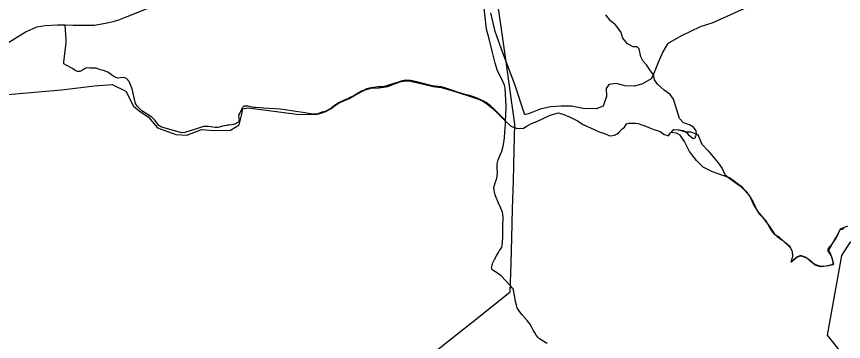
# Model space of a CAD drawing. Extents: x -789162 to -606354, y -1062736 to -945481.
# Drawn here: x -740876 to -732892, y -990079 to -986945 of the extents above; entities that cross this region are included whole.
import ezdxf

# ---------------------------------------------------------------- set-up
doc = ezdxf.new("R2010")
doc.units = 0
for name, color, linetype in [('_SIRSI VZTAHY_ELEKTRICKE VEDENI VN 400 kV S', 7, 'Continuous'), ('_SIRSI VZTAHY_OP vodnich zdroju II stupne', 7, 'Continuous'), ('_SIRSI VZTAHY_SILNICE I TRIDY_STAV', 7, 'Continuous'), ('_SIRSI VZTAHY_SILNICE II TRIDY_STAV', 7, 'Continuous'), ('_SIRSI VZTAHY_SILNICE III TRIDY_STAV', 7, 'Continuous')]:
    doc.layers.add(name, color=color, linetype=linetype)

msp = doc.modelspace()

# ---------------------------------------------------------------- linework, layer by layer
at = {"layer": '_SIRSI VZTAHY_ELEKTRICKE VEDENI VN 400 kV S'}
msp.add_lwpolyline([(-736962.9, -990277.9), (-736679.1, -990052.6), (-736420.1, -989846.6), (-736109, -989599.7), (-736101.3, -989327.8), (-736094.5, -989079.3), (-736086.5, -988799.9), (-736078.8, -988530.3), (-736070.6, -988233.9), (-736063.5, -987982.1), (-736105.9, -987683.8), (-736145.7, -987404.3), (-736193.5, -987067.2), (-736234.7, -986776.4)], dxfattribs=at)
at = {"layer": '_SIRSI VZTAHY_OP vodnich zdroju II stupne'}
for points in [[(-733776.5, -986833.8), (-734152, -987006.3), (-734276.4, -987043.3), (-734461.6, -987133.3), (-734591.2, -987207.4), (-734636.2, -987284.1), (-734681.2, -987387.3), (-734731.5, -987516.9), (-734747.3, -987546), (-734832, -987593.7), (-734908.7, -987614.8), (-734998.7, -987612.2), (-735086, -987591), (-735157.4, -987601.6), (-735183.9, -987638.6), (-735178.6, -987715.4), (-735213, -987808), (-735279.1, -987834.4), (-735406.1, -987831.8), (-735517.3, -987810.6), (-735617.8, -987810.6), (-735721, -987815.9), (-735821.5, -987837.1), (-735916.8, -987876.8), (-735969.7, -987892.6), (-736065, -987598.9), (-736181.4, -987294.7), (-736255.5, -987088.3), (-736297.8, -986908.4)], [(-732852.2, -988967.9), (-732923.7, -988997.1), (-732946.4, -989044.2), (-732974.1, -989093), (-733017.9, -989166.1), (-733037.4, -989195.3), (-733017.9, -989236), (-733000.1, -989286.3), (-732987.1, -989333.4), (-733037.4, -989348.1), (-733112.2, -989357.8), (-733164.2, -989341.6), (-733221, -989299.3), (-733250.3, -989270.1), (-733307.1, -989250.6), (-733342.9, -989266.8), (-733394.9, -989310.7), (-733380.2, -989260.3), (-733385.1, -989214.8), (-733407.9, -989167.7), (-733446.9, -989130.3), (-733510.2, -989076.7), (-733547.6, -989054), (-733585, -989008.5), (-733640.2, -988911), (-733698.7, -988855.8), (-733763.7, -988746.9), (-733796.2, -988675.4), (-733867.6, -988594.2), (-733955.4, -988527.6), (-733992.7, -988501.6), (-734067.5, -988474), (-734156.8, -988441.5), (-734246.2, -988397.6), (-734311.2, -988334.2), (-734379.4, -988248.1), (-734428.2, -988149), (-734468.8, -988090.5), (-734502.9, -988071), (-734559.8, -988064.6), (-734533.8, -988035.3), (-734488.3, -988036.9), (-734437.9, -988043.4), (-734407, -988062.9), (-734387.5, -988087.3), (-734343.7, -988121.4), (-734322.6, -988113.3), (-734311.2, -988080.8), (-734314.4, -988048.3), (-734338.8, -988012.6), (-734379.4, -987989.8), (-734434.7, -987968.7), (-734473.7, -987929.7), (-734504.5, -987835.5), (-734532.1, -987742.9), (-734566.3, -987695.7), (-734623.1, -987655.1), (-734688.1, -987598.3), (-734717.4, -987556), (-734725.5, -987507.3), (-734761.2, -987458.5), (-734793.7, -987409.8), (-734829.5, -987370.8), (-734847.3, -987331.8), (-734863.6, -987257.1), (-734883.1, -987236), (-734923.7, -987236), (-734977.3, -987206.7), (-735022.8, -987153.1), (-735040.7, -987091.4), (-735092.1, -987023.2), (-735139.7, -986986.1), (-735187.3, -986929.2)], [(-741076.7, -987705.3), (-740441.7, -987652.4), (-740124.2, -987612.7), (-739952.2, -987599.4), (-739819.9, -987665.6), (-739745.4, -987810.4), (-739690.7, -987855.2), (-739601.2, -987914.9), (-739516.6, -988019.4), (-739337.4, -988084.1), (-739232.9, -988089.1), (-739088.7, -988034.3), (-738974.2, -988044.3), (-738810, -988039.3), (-738725.4, -987989.6), (-738705.5, -987900), (-738690.6, -987835.3), (-738640.8, -987825.4), (-738168.1, -987885.1), (-737991.7, -987890.8), (-737956.5, -987881.6), (-737889.9, -987859.5), (-737839.1, -987832.1), (-737797.3, -987799.5), (-737759.5, -987777.3), (-737665.6, -987734.3), (-737603, -987699), (-737510.4, -987652.1), (-737451.7, -987635.1), (-737376, -987631.2), (-737289.9, -987618.2), (-737235.2, -987596), (-737160.8, -987572.5), (-737115.2, -987563.4), (-737070.8, -987567.3), (-736959.9, -987593.4), (-736853, -987619.5), (-736776, -987628.6), (-736671.7, -987657.3), (-736523, -987705.6), (-736425.2, -987738.2), (-736378.2, -987759), (-736326, -987791.6), (-736275.2, -987836), (-736153.9, -987953.4), (-736105.6, -987997.7), (-736086, -988009.5), (-736048.2, -988022.5), (-736023.4, -988025.1), (-735981.7, -988019.9), (-735954.3, -988006.9), (-735903.4, -987975.6), (-735851.2, -987957.3), (-735722.1, -987897.3), (-735643.8, -987873.8), (-735593, -987888.2), (-735529.1, -987915.6), (-735459.9, -987952.1), (-735405.2, -987984.7), (-735251.2, -988056.4), (-735197.8, -988072.1), (-735158.6, -988091.6), (-735137.8, -988096.9), (-735103.8, -988089), (-735075.6, -988074.6), (-735057.4, -988059.9), (-735030.4, -988031.4), (-735004.4, -988012.1), (-734985.3, -987979.9), (-734965.1, -987972.3), (-734892.8, -987973.9), (-734874.6, -987976.4), (-734840, -987989.6), (-734815.6, -987997.2), (-734772.4, -988013.9), (-734723.7, -988033.2), (-734690.1, -988045.1), (-734660.5, -988053.8), (-734622.6, -988082.6), (-734597.8, -988089.8), (-734581.7, -988094.8), (-734560.9, -988066.2), (-734552.4, -988055.2), (-734535, -988040.8), (-734525.8, -988037.5), (-734505.3, -988033.4), (-734481.8, -988038.4), (-734417.4, -988057.7), (-734364.3, -988057.7), (-734317.3, -988076), (-734297.6, -988083.9), (-734259.6, -988175.2), (-734198.7, -988240.6), (-734148.5, -988298.4), (-734101.3, -988356.3), (-734063.3, -988411), (-734035.9, -988468.9), (-733990.2, -988505.4), (-733895.9, -988575.4), (-733838.3, -988626.6), (-733800.7, -988669.8), (-733764, -988735.6), (-733724.6, -988818.3), (-733672.9, -988878.4), (-733612.7, -988961.1), (-733562, -989037.2), (-733532.9, -989067.3), (-733487.8, -989099.2), (-733427.6, -989150), (-733406.9, -989172.5), (-733390, -989200.7), (-733384.4, -989235.5), (-733382.5, -989261.8), (-733400.4, -989313.5), (-733341.2, -989266.5), (-733317.7, -989256.2), (-733294.2, -989254.3), (-733273.5, -989262.8), (-733242.5, -989274), (-733221.8, -989287.2), (-733189.9, -989317.3), (-733161.7, -989337), (-733133.5, -989347.3), (-733102.5, -989352), (-733080.8, -989353.9), (-733058.3, -989351.1), (-733029.2, -989342.6), (-733007.5, -989339.8), (-732987.8, -989336.1), (-732998.2, -989281.6), (-733010.4, -989250.5), (-733026.3, -989223.3), (-733040.4, -989204.5), (-733039.5, -989187.6), (-733023.5, -989163.2), (-732997.2, -989133.1), (-732970, -989092.7), (-732950.2, -989057.9), (-732930.5, -989012.8), (-732920.2, -988999.6), (-732883.5, -988988.4)], [(-732896.1, -990209.1), (-733044.3, -990019.6), (-732906.2, -989250.2), (-732826.2, -989124.1), (-732728.6, -989055.2), (-732629.5, -989006.4), (-732474.5, -988981.6), (-732239, -989000.2), (-732126.3, -988672.7), (-730968.1, -988956.8), (-730856.5, -989043.6), (-730763.5, -989149), (-730732.6, -989248.2), (-730732.6, -989366), (-730689.2, -989490), (-730621, -989614), (-730602.4, -989688.4), (-730621, -991244.4)]]:
    msp.add_lwpolyline(points, dxfattribs=at)
at = {"layer": '_SIRSI VZTAHY_SILNICE I TRIDY_STAV'}
for points in [[(-739576.4, -986852.5), (-739826.6, -986954.1), (-739891.4, -986978.4), (-739947.5, -986996.2), (-740001.6, -987009.4), (-740123.4, -987029.6), (-740329.8, -987029.6), (-740407.5, -987027.9)], [(-740407.5, -987027.9), (-740479.6, -987026.3), (-740598.7, -987033.4), (-740683.6, -987048.1), (-740781.5, -987090.6), (-741073.3, -987267.9), (-741245, -987373.1), (-741339.1, -987426.7), (-741424.1, -987465.4), (-741509, -987500.5), (-741702.9, -987563.3), (-741738, -987581.4)]]:
    msp.add_lwpolyline(points, dxfattribs=at)
at = {"layer": '_SIRSI VZTAHY_SILNICE II TRIDY_STAV'}
for points in [[(-736154.6, -987945.9), (-736204.9, -987895.4), (-736267.2, -987835.8), (-736299.4, -987807.4), (-736342, -987775.2), (-736365.7, -987761.5), (-736393.1, -987747.1), (-736422.4, -987733.6), (-736462.8, -987718.7), (-736500, -987707.8), (-736533, -987699.5), (-736568.5, -987689.9), (-736619.9, -987673.1), (-736654.1, -987662), (-736729.5, -987635.6), (-736761.7, -987626.5), (-736775.6, -987623.1), (-736836.9, -987615.7), (-736862.1, -987612), (-736888.1, -987607.2), (-736975.1, -987583.7), (-737012.5, -987574.1), (-737073.1, -987562.1), (-737116.3, -987558.7), (-737151.9, -987564.5), (-737197.6, -987579.8), (-737224.7, -987588.7), (-737251.6, -987597.6), (-737283.2, -987607.9), (-737301.8, -987613.4), (-737314.1, -987617), (-737326.1, -987619.1), (-737338.8, -987621.3), (-737353.9, -987622.7), (-737383.3, -987624.2), (-737404.9, -987625.7), (-737426.9, -987628), (-737453.1, -987632.5), (-737468.8, -987636.1), (-737495.9, -987643.3), (-737519.9, -987653.3), (-737543.8, -987665.5), (-737627.3, -987711.4), (-737656.9, -987726.7), (-737681.9, -987738.4), (-737718.3, -987754.8), (-737766.6, -987777.2), (-737780, -987784.3), (-737791.2, -987791.7), (-737799, -987796.5), (-737813.3, -987808.6), (-737830.5, -987823.6), (-737839.8, -987831), (-737846.9, -987835.5), (-737858.8, -987842.2), (-737871.2, -987848.1), (-737882.6, -987853.4), (-737896, -987859.1), (-737926.9, -987868.6), (-737961.9, -987880.8), (-737975.5, -987885), (-737983.8, -987886.7), (-737997.9, -987887.7), (-738007.9, -987887.2), (-738018.6, -987886.5), (-738111.9, -987871.7), (-738201.9, -987858.1), (-738283.4, -987845.8), (-738331, -987839.1), (-738378.6, -987834.8), (-738439.6, -987831.5), (-738489.1, -987829.3), (-738522.5, -987826.5), (-738568.9, -987822.4), (-738585.6, -987820.7), (-738601, -987818.8), (-738616, -987816.2), (-738631.3, -987812.9), (-738643.9, -987809.3), (-738652.5, -987808.1), (-738662.5, -987808.1), (-738670.8, -987808.8), (-738678, -987810.3), (-738683.9, -987812.2), (-738688.4, -987816), (-738692.2, -987819.8), (-738695.1, -987823.8), (-738699.6, -987832.9), (-738708.2, -987851.7), (-738719.6, -987872.4), (-738728.9, -987889.8), (-738731.5, -987896), (-738732.7, -987901.9), (-738732.5, -987907), (-738730.3, -987918.1), (-738728.4, -987927), (-738727.2, -987934.1), (-738728, -987939.8), (-738728.9, -987946.5), (-738730.8, -987952.7), (-738734.4, -987960.8), (-738740.1, -987966), (-738745.3, -987970.3), (-738752.5, -987974.6), (-738761.5, -987979.1), (-738772.5, -987982.9), (-738782.5, -987985.3), (-738795.3, -987987.7), (-738827.5, -987991.2), (-738838.5, -987992.4), (-738849.6, -987994.3), (-738871.6, -987999.6), (-738932.8, -988016.1), (-738959.7, -988016.1), (-739021.7, -988005), (-739070.9, -988005), (-739129.6, -988024.1), (-739250.3, -988062.2), (-739282, -988066.9), (-739472.5, -988013), (-739501.1, -987997.1), (-739536, -987946.3), (-739569.3, -987916.1), (-739666.2, -987852.6), (-739712.2, -987809.8), (-739726.5, -987782.8), (-739747.1, -987700.2), (-739759.8, -987643.1), (-739790, -987571.6), (-739815.4, -987541.5), (-739844, -987533.5), (-739902.7, -987539.9), (-739937.6, -987524), (-739993.2, -987479.6), (-740036.1, -987465.3), (-740069.4, -987457.3), (-740107.5, -987441.5), (-740166.2, -987441.5), (-740199.2, -987440.7), (-740221, -987447.6), (-740248.5, -987468.2), (-740265.7, -987476.2), (-740288.6, -987476.2), (-740309.2, -987463.6), (-740336.6, -987446.5), (-740397.3, -987413.3), (-740420.2, -987400.7), (-740420.2, -987383.5), (-740405.3, -987274.7), (-740397.3, -987202.6), (-740397.3, -987169.4), (-740404.2, -987072.1), (-740407.5, -987027.9)], [(-735751.9, -990100.2), (-735802.1, -990070.2), (-735826.5, -990054.3), (-735843.1, -990038), (-735857.6, -990017.3), (-735875.9, -989989.9), (-735888.5, -989969.7), (-735901.1, -989944.1), (-735920.9, -989910.5), (-735944.5, -989877.8), (-735994.4, -989823.3), (-736027.1, -989780.6), (-736041.7, -989756.1), (-736049.8, -989728.8), (-736058.9, -989694.3), (-736066.2, -989651.6), (-736073.2, -989602.1), (-736078.3, -989582.5), (-736082.4, -989572.1), (-736088, -989563.5), (-736107.1, -989542.6), (-736157, -989486.3), (-736196.1, -989444.8), (-736221.5, -989425.5), (-736267.8, -989398.2), (-736282.6, -989388.2), (-736287.9, -989379.6), (-736289.6, -989371), (-736288.2, -989357.7), (-736284.4, -989343.2), (-736279.4, -989328.1), (-736265.7, -989295.5), (-736242.1, -989253), (-736223.4, -989220.7), (-736212.1, -989202.7), (-736202.4, -989188.4), (-736191.8, -989171.9), (-736186.6, -989153.1), (-736184.3, -989123.1), (-736180.6, -989071.3), (-736179.1, -988972.2), (-736178.3, -988881.3), (-736179.1, -988851.3), (-736183.6, -988830.3), (-736200.8, -988792.7), (-736222.8, -988744.1), (-736252.8, -988674.5), (-736261.2, -988642.6), (-736264.8, -988616.8), (-736266, -988592.8), (-736261.2, -988569.9), (-736254, -988550.1), (-736244.4, -988524.3), (-736237.8, -988505.1), (-736231.5, -988454), (-736234.6, -988411.2), (-736236, -988383.1), (-736235.5, -988365.9), (-736233, -988352.5), (-736225.2, -988327.9), (-736210.2, -988288.8), (-736191.5, -988244.4), (-736179, -988195.9), (-736172.4, -988160.9), (-736168.3, -988138.4), (-736165.9, -988116.2), (-736161.5, -988057.3), (-736156.4, -987985), (-736154.6, -987945.9)]]:
    msp.add_lwpolyline(points, dxfattribs=at)
at = {"layer": '_SIRSI VZTAHY_SILNICE III TRIDY_STAV'}
msp.add_lwpolyline([(-736154.6, -987945.9), (-736152.6, -987900.3), (-736148, -987813.2), (-736157.2, -987633.3), (-736163.2, -987608.1), (-736176, -987577.7), (-736210.9, -987510.8), (-736232.6, -987467.5), (-736253.2, -987394.7), (-736282.2, -987278.3), (-736313.9, -987159.8), (-736337.9, -987065.1), (-736352.5, -986951.6), (-736363.7, -986834.6)], dxfattribs=at)

doc.saveas('drawing.dxf')
